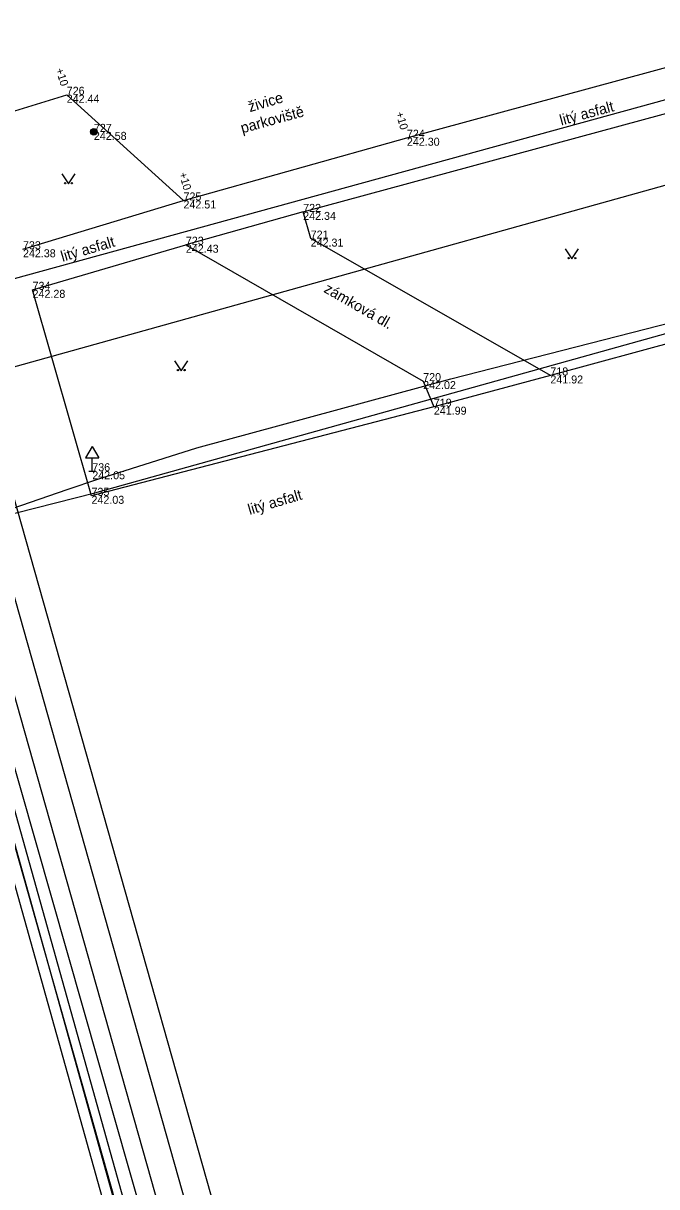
# Model space of a CAD drawing. Extents: x -599432 to -598680, y -1159407 to -1158632.
# Drawn here: x -599087.44 to -599063.68, y -1158969.78 to -1158926.17 of the extents above; entities that cross this region are included whole.
import ezdxf

# ---------------------------------------------------------------- set-up
doc = ezdxf.new("R2010")
doc.units = 0
for name, color, linetype in [('0004 VY - Body podrobné', 7, 'Continuous'), ('0005 VY - Body podrobné - čísla', 7, 'Continuous'), ('0006 VY - Body podrobné - výšky', 7, 'Continuous'), ('0026 ZA - Polohopis - buňky', 7, 'Continuous'), ('0027 ZA - Silnice_cesta zpevněná', 7, 'Continuous'), ('0030 ZA - Chodník', 7, 'Continuous'), ('0031 ZA - Ostatní rozhraní', 7, 'Continuous'), ('0032 TE - Popis povrchu', 7, 'Continuous'), ('0034 ZA - Kultury - značky', 7, 'Continuous'), ('0062 ZA - Doprava - dopravní značky', 7, 'Continuous'), ('0073 TE - Výška obrubníků a zdí', 7, 'Continuous'), ('0074 TE - Vysvětlivky', 7, 'Continuous'), ('0206 PV - BVK - kanalizace - jednotná', 7, 'Continuous'), ('0214 PV - BVK - vodovod - pitná', 7, 'Continuous'), ('0254 PV - TB - horkovod - vedení', 7, 'Continuous'), ('0255 PV - TB - horkovod - okraj', 7, 'Continuous'), ('0454 PV - O2 - kabel zaměřený', 7, 'Continuous'), ('0455 PV - O2 - kabel nezaměřený', 7, 'Continuous'), ('0457 PV - O2 - kabelovod', 7, 'Continuous'), ('0552 PV - OT VUT', 7, 'Continuous'), ('0602 PV - FASTER', 7, 'Continuous')]:
    doc.layers.add(name, color=color, linetype=linetype)

msp = doc.modelspace()

# ---------------------------------------------------------------- linework, layer by layer
at = {"layer": '0004 VY - Body podrobné'}
for p, q in [((-599085.81, -1158928.85), (-599085.81, -1158928.85)), ((-599084.79, -1158930.24), (-599084.79, -1158930.24)), ((-599073.05, -1158930.46), (-599073.05, -1158930.46)), ((-599081.43, -1158932.81), (-599081.43, -1158932.81)), ((-599076.94, -1158933.24), (-599076.94, -1158933.24)), ((-599076.66, -1158934.24), (-599076.66, -1158934.24)), ((-599081.34, -1158934.47), (-599081.34, -1158934.47)), ((-599087.09, -1158936.16), (-599087.09, -1158936.16)), ((-599072.44, -1158939.58), (-599072.44, -1158939.58)), ((-599067.67, -1158939.37), (-599067.67, -1158939.37)), ((-599072.04, -1158940.54), (-599072.04, -1158940.54)), ((-599084.85, -1158942.96), (-599084.85, -1158942.96)), ((-599084.88, -1158943.88), (-599084.88, -1158943.88))]:
    msp.add_line(p, q, dxfattribs=at)
at = {"layer": '0026 ZA - Polohopis - buňky'}
for radius in [0.125, 0.1, 0.075, 0.05, 0.025]:
    msp.add_circle((-599084.79, -1158930.24), radius, dxfattribs=at)
at = {"layer": '0027 ZA - Silnice_cesta zpevněná'}
for p, q in [((-599073.05, -1158930.46), (-599057.24, -1158926.17)), ((-599088.84, -1158929.79), (-599085.81, -1158928.85)), ((-599085.81, -1158928.85), (-599081.43, -1158932.81)), ((-599081.43, -1158932.81), (-599073.05, -1158930.46))]:
    msp.add_line(p, q, dxfattribs=at)
at = {"layer": '0030 ZA - Chodník'}
for p, q in [((-599076.94, -1158933.24), (-599056.58, -1158927.72)), ((-599087.45, -1158934.64), (-599081.43, -1158932.81)), ((-599076.66, -1158934.24), (-599076.94, -1158933.24)), ((-599067.67, -1158939.37), (-599076.66, -1158934.24)), ((-599087.09, -1158936.16), (-599081.34, -1158934.47)), ((-599081.34, -1158934.47), (-599072.44, -1158939.58)), ((-599054.37, -1158935.75), (-599067.67, -1158939.37)), ((-599084.88, -1158943.88), (-599087.09, -1158936.16)), ((-599072.44, -1158939.58), (-599072.04, -1158940.54)), ((-599072.04, -1158940.54), (-599084.88, -1158943.88))]:
    msp.add_line(p, q, dxfattribs=at)
at = {"layer": '0031 ZA - Ostatní rozhraní'}
for p, q in [((-599076.94, -1158933.24), (-599081.34, -1158934.47)), ((-599067.67, -1158939.37), (-599072.04, -1158940.54))]:
    msp.add_line(p, q, dxfattribs=at)
at = {"layer": '0034 ZA - Kultury - značky'}
for points in [[(-599085.992, -1158931.816), (-599085.742, -1158932.191), (-599085.492, -1158931.816)], [(-599067.109, -1158934.624), (-599066.859, -1158934.999), (-599066.609, -1158934.624)], [(-599081.763, -1158938.82), (-599081.513, -1158939.195), (-599081.263, -1158938.82)]]:
    msp.add_lwpolyline(points, dxfattribs=at)
for centre in [(-599085.867, -1158932.166), (-599085.617, -1158932.166), (-599066.984, -1158934.974), (-599066.734, -1158934.974), (-599081.638, -1158939.17), (-599081.388, -1158939.17)]:
    msp.add_circle(centre, 0.025, dxfattribs=at)
at = {"layer": '0062 ZA - Doprava - dopravní značky'}
for p, q in [((-599084.85, -1158942.027), (-599085.1, -1158942.46)), ((-599084.85, -1158942.027), (-599084.6, -1158942.46)), ((-599085.1, -1158942.46), (-599084.6, -1158942.46)), ((-599084.85, -1158942.96), (-599084.85, -1158942.46)), ((-599084.975, -1158942.96), (-599084.725, -1158942.96))]:
    msp.add_line(p, q, dxfattribs=at)
at = {"layer": '0206 PV - BVK - kanalizace - jednotná'}
msp.add_line((-599098.005, -1158938.54), (-599055.379, -1158926.835), dxfattribs=at)
msp.add_line((-599098.005, -1158938.54), (-599055.379, -1158926.835), dxfattribs=at)
at = {"layer": '0214 PV - BVK - vodovod - pitná'}
msp.add_lwpolyline([(-599224.534, -1158936.87), (-599222.42, -1158945.16), (-599215.18, -1158973.1), (-599214.01, -1158973.78), (-599152.34, -1158956.416), (-599150.65, -1158955.95), (-599117.576, -1158946.804), (-599098.24, -1158941.96), (-599043.28, -1158926.64)], dxfattribs=at)
at = {"layer": '0254 PV - TB - horkovod - vedení'}
msp.add_lwpolyline([(-599117.439, -1158943.513), (-599090.959, -1158936.465), (-599075.067, -1158992.646)], dxfattribs=at)
at = {"layer": '0255 PV - TB - horkovod - okraj'}
for points in [[(-599116.73, -1158942.29), (-599090.265, -1158935.245), (-599074.268, -1158991.797)], [(-599118.148, -1158944.736), (-599091.653, -1158937.685), (-599076.029, -1158992.918)]]:
    msp.add_lwpolyline(points, dxfattribs=at)
at = {"layer": '0454 PV - O2 - kabel zaměřený'}
for points in [[(-599090.81, -1158945.3), (-599089.61, -1158944.96), (-599085.79, -1158943.64), (-599084.6, -1158943.24), (-599080.93, -1158942.08), (-599071.4, -1158939.5), (-599061.49, -1158936.96), (-599054.83, -1158935.45), (-599045.65, -1158933), (-599044.96, -1158932.36), (-599035.85, -1158930), (-599034.92, -1158929.67), (-599030.38, -1158928.49), (-599029.53, -1158928.8), (-599028.18, -1158932.86)], [(-599090.81, -1158945.3), (-599088.46, -1158944.71), (-599084.75, -1158943.77), (-599054.42, -1158935.31), (-599035.73, -1158930.27), (-599032.25, -1158929.33), (-599029.5, -1158928.59)], [(-599089.61, -1158944.96), (-599085.79, -1158943.64)], [(-599088.46, -1158944.71), (-599084.75, -1158943.77)]]:
    msp.add_lwpolyline(points, dxfattribs=at)
at = {"layer": '0455 PV - O2 - kabel nezaměřený'}
msp.add_lwpolyline([(-599076.21, -1158997.85), (-599090.54, -1158947.17), (-599090.7, -1158946.07)], dxfattribs=at)
at = {"layer": '0457 PV - O2 - kabelovod'}
for points in [[(-599090.91, -1158947.27), (-599077.35, -1158995.67)], [(-599090.18, -1158947.08), (-599076.63, -1158995.46)]]:
    msp.add_lwpolyline(points, dxfattribs=at)
at = {"layer": '0552 PV - OT VUT'}
msp.add_lwpolyline([(-599103.24, -1158942.36), (-599092.212, -1158945.615), (-599090.729, -1158945.277), (-599090.491, -1158947.18), (-599076.99, -1158995.57), (-599076.47, -1158996.83), (-599075.969, -1158997.8), (-599069.57, -1159019.61), (-599068.76, -1159021.27), (-599067.32, -1159020.79), (-599063.371, -1159019.665)], dxfattribs=at)
msp.add_lwpolyline([(-599103.24, -1158942.36), (-599092.212, -1158945.615), (-599090.729, -1158945.277), (-599090.491, -1158947.18), (-599076.99, -1158995.57), (-599076.47, -1158996.83), (-599075.969, -1158997.8), (-599069.57, -1159019.61), (-599068.76, -1159021.27), (-599067.32, -1159020.79), (-599063.371, -1159019.665)], dxfattribs=at)
at = {"layer": '0602 PV - FASTER'}
msp.add_lwpolyline([(-599170.14, -1158969.8), (-599168.81, -1158968.65), (-599165.57, -1158965.49), (-599090.5, -1158944.5), (-599067.02, -1159026.87), (-599065.096, -1159026.325)], dxfattribs=at)

# ---------------------------------------------------------------- texts
at = {"layer": '0005 VY - Body podrobné - čísla'}
for s, p in [('726', (-599085.81, -1158928.85)), ('727', (-599084.79, -1158930.24)), ('724', (-599073.05, -1158930.46)), ('725', (-599081.43, -1158932.81)), ('722', (-599076.94, -1158933.24)), ('733', (-599087.45, -1158934.64)), ('723', (-599081.34, -1158934.47)), ('721', (-599076.66, -1158934.24)), ('734', (-599087.09, -1158936.16)), ('718', (-599067.67, -1158939.37)), ('720', (-599072.44, -1158939.58)), ('719', (-599072.04, -1158940.54)), ('736', (-599084.85, -1158942.96)), ('735', (-599084.88, -1158943.88))]:
    msp.add_text(s, height=0.3, dxfattribs=at).set_placement(p)
at = {"layer": '0006 VY - Body podrobné - výšky'}
for s, p in [('242.44', (-599085.81, -1158929.15)), ('242.58', (-599084.79, -1158930.54)), ('242.30', (-599073.05, -1158930.76)), ('242.51', (-599081.43, -1158933.11)), ('242.34', (-599076.94, -1158933.54)), ('242.31', (-599076.66, -1158934.54)), ('242.38', (-599087.45, -1158934.94)), ('242.43', (-599081.34, -1158934.77)), ('242.28', (-599087.09, -1158936.46)), ('242.02', (-599072.44, -1158939.88)), ('241.92', (-599067.67, -1158939.67)), ('241.99', (-599072.04, -1158940.84)), ('242.05', (-599084.85, -1158943.26)), ('242.03', (-599084.88, -1158944.18))]:
    msp.add_text(s, height=0.3, dxfattribs=at).set_placement(p)
at = {"layer": '0032 TE - Popis povrchu'}
for s, rotation, p in [('živice', 16.5788, (-599078.938, -1158929.504)), ('litý asfalt', 15.1694, (-599067.262, -1158930.003)), ('litý asfalt', 16.3788, (-599085.966, -1158935.112)), ('zámková dl.', 330.1374, (-599076.199, -1158936.228)), ('litý asfalt', 16.3788, (-599078.947, -1158944.598))]:
    msp.add_text(s, height=0.4, rotation=rotation, dxfattribs=at).set_placement(p)
at = {"layer": '0073 TE - Výška obrubníků a zdí'}
for rotation, p in [(287.2355, (-599086.227, -1158927.902)), (285.6651, (-599073.47, -1158929.532)), (285.6651, (-599081.601, -1158931.799))]:
    msp.add_text('+10', height=0.3, rotation=rotation, dxfattribs=at).set_placement(p)
at = {"layer": '0074 TE - Vysvětlivky'}
msp.add_text('parkoviště', height=0.4, rotation=15.4635, dxfattribs=at).set_placement((-599079.225, -1158930.298))

doc.saveas('drawing.dxf')
